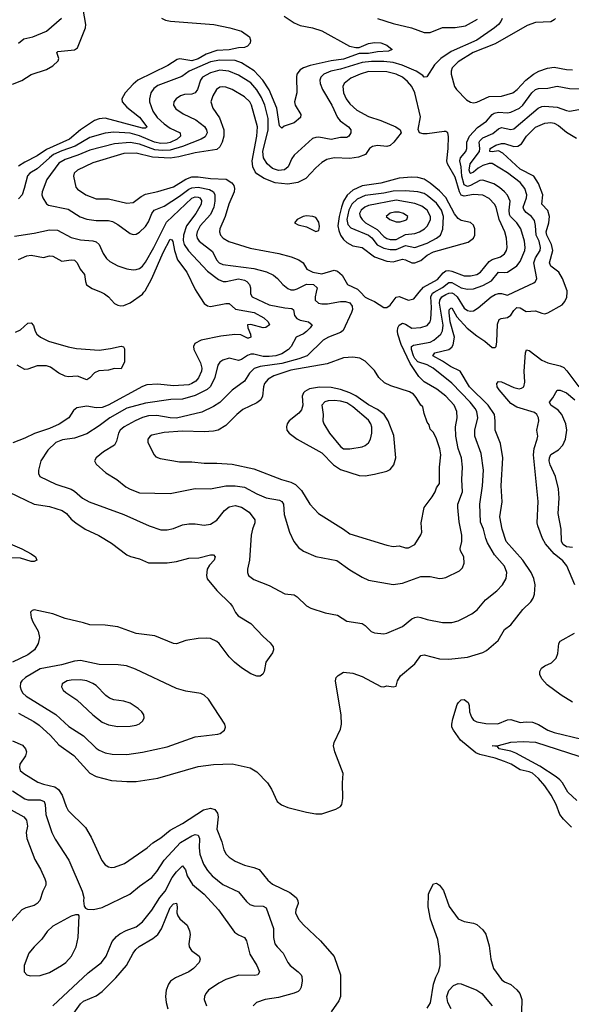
# Model space of a CAD drawing. Header units: inches. Extents: x 1305375 to 1407406, y 744550 to 841633.
# Tile 472 of 509: x 1383377 to 1386941, y 825399 to 831762. Entities that reach past the tile are written whole.
import ezdxf

# ---------------------------------------------------------------- set-up
doc = ezdxf.new("R2010")
doc.units = ezdxf.units.IN
doc.header["$MEASUREMENT"] = 0
doc.layers.add('B3882', color=7, linetype='Continuous')
doc.layers.add('B3883', color=7, linetype='Continuous')

msp = doc.modelspace()

# ---------------------------------------------------------------- linework, layer by layer
at = {"layer": 'B3882', "color": 5}
for points, elevation in [([(1384522, 830000), (1384568.5, 829928.5), (1384590, 829913.7), (1384610, 829908.9), (1384710, 829928.7), (1384730, 829927.3), (1384771.9, 829891.9), (1384892.2, 829870), (1384954.6, 829834.6), (1384982.9, 829810), (1384990.9, 829790), (1384968.3, 829771.8), (1384949.9, 829769.9), (1384870, 829792.2), (1384848.9, 829790), (1384851.5, 829770), (1384868.9, 829730), (1384870.2, 829709.8), (1384855.9, 829704.1), (1384850, 829703.1), (1384805.7, 829725.7), (1384768.1, 829728.1), (1384676, 829716), (1384550, 829690.3), (1384509, 829670), (1384499.2, 829650), (1384501.4, 829630), (1384544.8, 829544.8), (1384553.3, 829510), (1384552.3, 829490), (1384533, 829447), (1384514.1, 829425.9), (1384490, 829409.9), (1384470, 829403.1), (1384370, 829395.5), (1384270, 829407.1), (1384198.5, 829401.5), (1384170, 829391.9), (1383948, 829270), (1383910, 829255), (1383870, 829252.7), (1383810, 829264.2), (1383747.1, 829252.9), (1383724.4, 829235.6), (1383694, 829190), (1383632.5, 829147.5), (1383570, 829120.2), (1383471.6, 829088.4), (1383410, 829057.8), (1383332.9, 829027.1)], 1220), ([(1383370, 827279.8), (1383467.3, 827227.3), (1383502.2, 827202.2), (1383575.9, 827135.9), (1383630, 827076), (1383726.7, 827006.7), (1383830, 826892.1), (1383870, 826870.2), (1383970, 826846), (1384070, 826838), (1384130, 826839.7), (1384270, 826860.2), (1384530, 826935.2), (1384630, 826948.3), (1384750, 826953), (1384866.7, 826926.7), (1384910, 826902), (1384977.4, 826830), (1385003.1, 826790), (1385041.6, 826710), (1385067.7, 826687.7), (1385110, 826671.8), (1385230, 826641.1), (1385290, 826630.5), (1385330, 826630.8), (1385420.2, 826659.8), (1385450, 826678), (1385459, 826690), (1385466, 826730), (1385463, 826830), (1385466.3, 826890), (1385412.3, 827030), (1385405.4, 827070), (1385408.3, 827091.7), (1385450, 827178), (1385457, 827210), (1385453.3, 827266.7), (1385418, 827490), (1385422.7, 827510), (1385435.1, 827524.9), (1385470, 827544.9), (1385530, 827539.6), (1385590, 827517.8), (1385710, 827452.2), (1385730, 827450.4), (1385750, 827457.1), (1385790, 827450.7), (1385810, 827456), (1385819.1, 827490), (1385838.6, 827521.4), (1385930, 827599.5), (1385970, 827652.8), (1385990, 827657.2), (1386090, 827631.2), (1386150, 827629.2), (1386270, 827642.4), (1386370, 827673.4), (1386394.3, 827685.7), (1386469.1, 827750.9), (1386510, 827820.3), (1386550, 827851.7), (1386628.7, 827950), (1386680, 828000), (1386695.4, 828024.6), (1386703.8, 828050), (1386708.3, 828110), (1386698.3, 828150), (1386681.3, 828190), (1386628.7, 828270), (1386519.5, 828390), (1386493.9, 828470), (1386480.4, 828550), (1386494.3, 828645.7), (1386488.7, 828748.7), (1386499.6, 828930), (1386483.5, 829023.5), (1386448.7, 829110), (1386450.4, 829170), (1386444.1, 829210), (1386405.1, 829270), (1386283.1, 829390), (1386222.7, 829490), (1386160.6, 829520.6), (1386110, 829555.2), (1386045.8, 829590), (1386059.7, 829610), (1386150, 829630.8), (1386170, 829645.2), (1386178.4, 829661.6), (1386186.4, 829710), (1386158.5, 829810), (1386152.9, 829867.1), (1386152.2, 829887.8), (1386162.7, 829897.3), (1386170, 829899.7), (1386200.9, 829840.9), (1386269.3, 829769.3), (1386330, 829719.3), (1386383.6, 829683.6), (1386430, 829642.4), (1386450, 829643), (1386455.6, 829650), (1386460.8, 829679.2), (1386465.4, 829794.6), (1386476.1, 829823.9), (1386488.7, 829831.3), (1386530, 829837.8), (1386550, 829852.5), (1386570, 829882.5), (1386590, 829901), (1386610, 829898.8), (1386650, 829876.1), (1386710, 829879.3), (1386750, 829864.5), (1386770, 829862), (1386790, 829866.5), (1386881.8, 829918.2), (1386900, 829940), (1386911.9, 829968.1), (1386914.1, 830000)], 1220), ([(1384869.1, 830000), (1384869.3, 829989.3), (1384879.5, 829970), (1384990, 829918.8), (1385090, 829899.6), (1385135.7, 829895.7), (1385146.9, 829886.9), (1385152.4, 829850), (1385167.7, 829830), (1385190, 829820.6), (1385244, 829810), (1385267, 829790), (1385254.7, 829770), (1385230, 829747), (1385210, 829732.1), (1385163.7, 829710), (1385132.1, 829650), (1385114, 829630), (1385070, 829601.9), (1385031.1, 829588.9), (1384990, 829584.3), (1384950, 829585.9), (1384890, 829599.3), (1384870, 829599.5), (1384848.2, 829591.8), (1384810, 829564.9), (1384790, 829559.6), (1384730, 829575.5), (1384690, 829562.4), (1384670.8, 829549.2), (1384656.9, 829530), (1384638.3, 829450), (1384609.2, 829390.8), (1384588, 829372), (1384510, 829333), (1384430, 829309.9), (1384353.6, 829306.4), (1384190, 829283.4), (1384070, 829250.7), (1383959.7, 829190), (1383890, 829136.2), (1383810, 829085.2), (1383730, 829057.7), (1383654.2, 829045.8), (1383610.3, 829030), (1383559, 828981), (1383514, 828910), (1383497.4, 828850), (1383498.9, 828830), (1383506.7, 828810), (1383610, 828761.3), (1383710, 828727.8), (1383730, 828716.1), (1383783.2, 828670), (1383826.8, 828646.8), (1384050, 828565), (1384213.4, 828490), (1384290, 828465.8), (1384330, 828465.8), (1384370, 828474.7), (1384430, 828496.5), (1384470, 828503.6), (1384510, 828504.9), (1384570, 828495.3), (1384610, 828502.8), (1384650, 828526.9), (1384701.4, 828590), (1384730, 828613.7), (1384770, 828621.9), (1384810, 828611.6), (1384860.1, 828580.1), (1384895.5, 828530), (1384896.5, 828510), (1384881.3, 828470), (1384872.4, 828430), (1384862.4, 828270), (1384848.4, 828210), (1384848.4, 828190), (1384856.3, 828170), (1384890, 828144.4), (1384990, 828105.3), (1385090, 828052.2), (1385150, 828044.4), (1385170, 828032.7), (1385230, 827974.9), (1385258.5, 827958.6), (1385350, 827928), (1385430, 827913), (1385490, 827875.8), (1385590, 827859.3), (1385610, 827847.7), (1385648.9, 827808.9), (1385670, 827799.5), (1385730, 827793.7), (1385750, 827798), (1385850, 827840.3), (1385910, 827890.3), (1385930, 827899.6), (1385950, 827902.3), (1385970, 827898.9), (1386010, 827886), (1386110, 827866.3), (1386170, 827867.4), (1386210, 827878), (1386245.7, 827894.3), (1386297.6, 827922.4), (1386332.3, 827947.7), (1386387.8, 828012.2), (1386459.7, 828070), (1386495.8, 828110), (1386519.7, 828150), (1386524, 828190), (1386510.8, 828230), (1386444.3, 828304.3), (1386400.7, 828380.7), (1386388.7, 828408.7), (1386373, 828470), (1386354.2, 828514.2), (1386350.5, 828630), (1386367.9, 828750), (1386374.1, 828850), (1386358.5, 828958.5), (1386317.2, 829070), (1386318, 829110), (1386337.2, 829190), (1386330.4, 829230), (1386320.4, 829250), (1386288.9, 829290), (1386170, 829412.2), (1386048.9, 829510), (1386010, 829532.2), (1385950, 829549.9), (1385930, 829573), (1385921.9, 829590), (1385908.2, 829630), (1385909.2, 829650), (1385922.3, 829657.7), (1386030, 829677.5), (1386053.7, 829690), (1386097.9, 829730), (1386109.2, 829750.8), (1386113, 829787), (1386090.2, 829929.8), (1386090.8, 829949.2), (1386105.1, 829970), (1386130, 829984.9), (1386150, 829994.6), (1386170, 829996.1), (1386182.1, 829990), (1386203.5, 829970), (1386250, 829897.8), (1386270, 829883.5), (1386290, 829877.8), (1386310, 829880.2), (1386340.6, 829899.4), (1386422.9, 829970), (1386450, 829985.5), (1386470, 829991.8), (1386490, 829991.7), (1386530, 829980.7), (1386571, 830000)], 1240), ([(1385292.5, 830000), (1385285.6, 829970), (1385287.1, 829950), (1385308.7, 829930), (1385330, 829925.3), (1385365.5, 829925.5), (1385450, 829941.5), (1385481.5, 829941.5), (1385510, 829932.3), (1385525.4, 829910), (1385527.1, 829890), (1385521.4, 829870), (1385467.5, 829752.5), (1385450, 829739.3), (1385371.7, 829710), (1385338.6, 829690), (1385234.7, 829590), (1385180.8, 829570), (1385070, 829539), (1384930, 829520.1), (1384892.4, 829507.6), (1384862.3, 829477.7), (1384830, 829426.2), (1384750, 829367.2), (1384670, 829289), (1384630, 829262.4), (1384553.6, 829226.4), (1384390, 829187.6), (1384350, 829188.1), (1384263.6, 829203.6), (1384210, 829202.6), (1384170, 829191.9), (1384122, 829170), (1384052.4, 829130), (1384027.2, 829110), (1384014.8, 829090), (1384002.3, 829037.7), (1383990, 829013), (1383919.3, 828970), (1383870.5, 828930), (1383860.4, 828910), (1383870.4, 828890), (1383933.9, 828833.9), (1384003.8, 828790), (1384063.6, 828743.6), (1384090, 828727.2), (1384150, 828704.9), (1384350, 828699.7), (1384510, 828732.6), (1384610, 828730.2), (1384710, 828748.8), (1384770, 828749.5), (1384830, 828740.5), (1384910, 828697.7), (1384970, 828672.3), (1385056, 828656), (1385070, 828648.2), (1385081, 828630), (1385085, 828565), (1385119.5, 828450), (1385148, 828390), (1385178.9, 828350), (1385210, 828327.1), (1385290, 828293.2), (1385427.3, 828267.3), (1385510, 828207), (1385590, 828158.3), (1385630, 828139.6), (1385790, 828111.6), (1385850, 828120.3), (1385970, 828164), (1386030, 828164.6), (1386090, 828150.3), (1386110, 828151.8), (1386130, 828156.5), (1386219.1, 828200.9), (1386239.3, 828220.7), (1386249.8, 828250), (1386246.2, 828290), (1386226.2, 828330), (1386224.2, 828344.2), (1386233.8, 828390), (1386235, 828430), (1386217.5, 828517.5), (1386207.3, 828610), (1386208.2, 828630), (1386239.2, 828710), (1386233.3, 828790), (1386238.8, 828870), (1386231.9, 828930), (1386210.9, 828990.9), (1386194.4, 829070), (1386193.3, 829130), (1386204.9, 829190), (1386202, 829230), (1386185.2, 829270), (1386129.9, 829330), (1386073.1, 829373.1), (1385990, 829420.7), (1385956.5, 829456.5), (1385900.8, 829540.8), (1385842.8, 829662.8), (1385820.3, 829730), (1385817.6, 829750), (1385821, 829770), (1385830, 829787.1), (1385850, 829800.8), (1385870, 829794.9), (1385910, 829769.1), (1385970, 829773.6), (1386010, 829785.4), (1386029.2, 829810), (1386032.8, 829827.2), (1386037.7, 829902.3), (1386033.7, 829970), (1386045.3, 829994.7), (1386054.8, 830000)], 1260), ([(1383902.7, 830000), (1383925.3, 829990), (1383950.8, 829970.8), (1383988.5, 829928.5), (1384010, 829917.3), (1384030, 829913.4), (1384050, 829914.7), (1384090, 829931), (1384170, 829988.1), (1384179.7, 830000)], 1220), ([(1385578.8, 830000), (1385610, 829969.3), (1385630, 829956.9), (1385670, 829940.3), (1385730, 829901.6), (1385750, 829901.2), (1385770, 829916.5), (1385810, 829969.4), (1385830, 829972), (1385890, 829949.4), (1385922.8, 829957.2), (1385958.4, 830000)], 1280), ([(1383350, 829742), (1383382.7, 829757.3), (1383430, 829799.7), (1383450, 829802.8), (1383465.1, 829785.1), (1383476.3, 829750), (1383488.6, 829730), (1383511, 829710), (1383563.6, 829683.6), (1383690, 829647.4), (1383743.7, 829636.3), (1383890, 829625.5), (1383964.1, 829635.9), (1384032.8, 829652.8), (1384048.2, 829648.2), (1384054.1, 829634.1), (1384053.1, 829550), (1384033.5, 829506.5), (1383990, 829507), (1383950, 829498), (1383887.6, 829492.4), (1383860.1, 829479.9), (1383830, 829447.2), (1383810, 829434.7), (1383750, 829458.3), (1383690, 829454.6), (1383670, 829457.5), (1383630, 829477.9), (1383576.2, 829516.2), (1383550, 829525.8), (1383490, 829524.2), (1383430, 829502.9), (1383410, 829502.2), (1383359.8, 829530)], 1180), ([(1386963.4, 828110), (1386912.2, 828232.2), (1386885.8, 828265.8), (1386830, 828310.5), (1386775.7, 828375.7), (1386755.4, 828410), (1386724.7, 828490), (1386721.2, 828510), (1386727.8, 828647.8), (1386697.5, 828950), (1386702.5, 828990), (1386721.8, 829050), (1386724.1, 829070), (1386718.5, 829110), (1386732.2, 829170), (1386729, 829190), (1386719.4, 829210), (1386703, 829223), (1386590, 829258.6), (1386550, 829281.9), (1386475.5, 829370), (1386463.4, 829390), (1386461, 829410), (1386470, 829423.6), (1386490, 829420.5), (1386570, 829384.8), (1386603.5, 829376.5), (1386620.4, 829379.6), (1386635.6, 829390), (1386641.2, 829418.8), (1386637.6, 829490), (1386645, 829610), (1386651.5, 829628.5), (1386670, 829623), (1386750, 829560.6), (1386790, 829545), (1386870, 829524.6), (1386893.1, 829513.1), (1386913.5, 829493.5), (1386990, 829389.3)], 1180), ([(1386950, 828350.4), (1386910, 828354.9), (1386888.1, 828370), (1386878, 828390), (1386875, 828470), (1386856.2, 828570), (1386863, 828670), (1386858.8, 828730), (1386838.7, 828810), (1386804.7, 828884.7), (1386799, 828910), (1386800.2, 828930), (1386810, 828951), (1386858.2, 828981.8), (1386887.3, 829012.7), (1386903.5, 829050), (1386913.6, 829110), (1386906.5, 829150), (1386880.7, 829210), (1386857.6, 829237.6), (1386809.7, 829270), (1386800.5, 829290), (1386822.9, 829317.1), (1386850, 829366.7), (1386870, 829368.1), (1386910, 829349.4), (1386964.5, 829304.5)], 1160), ([(1383308.7, 828708.7), (1383470, 828631.8), (1383570, 828616.4), (1383650.6, 828590.6), (1383679.7, 828570), (1383710, 828534.9), (1383739.5, 828510), (1383800.3, 828470), (1383887.9, 828427.9), (1383970, 828379), (1384070, 828303.1), (1384092.4, 828292.4), (1384150, 828277.2), (1384210, 828251.3), (1384330, 828252.6), (1384390, 828259.8), (1384470, 828282.7), (1384534.9, 828285.1), (1384610, 828304.2), (1384630, 828303), (1384639.5, 828290), (1384632.7, 828270), (1384602.7, 828237.3), (1384589.1, 828210), (1384583.2, 828170), (1384588.6, 828148.6), (1384650, 828072.1), (1384737.4, 827990), (1384752.4, 827970), (1384770.5, 827930), (1384788.4, 827910), (1384870, 827860.3), (1384950, 827776.4), (1384995.4, 827735.4), (1385015.5, 827710), (1385018, 827690), (1385010.5, 827670), (1384968.2, 827610), (1384956.3, 827550), (1384948, 827532), (1384930, 827519.3), (1384910, 827519.5), (1384870, 827535.6), (1384810, 827573), (1384764.2, 827610), (1384730, 827644.7), (1384666.6, 827730), (1384650, 827743.5), (1384610, 827762.2), (1384586.1, 827766.1), (1384530, 827763.5), (1384450, 827749.6), (1384390, 827728), (1384370.3, 827729.7), (1384250, 827779.3), (1384130, 827794.8), (1384010, 827839.4), (1383930, 827849.8), (1383830.7, 827850.7), (1383790, 827864.7), (1383670, 827892.6), (1383590, 827922.2), (1383470, 827947.6), (1383456.7, 827943.3), (1383447.6, 827932.4), (1383450, 827898), (1383460.8, 827870), (1383496.9, 827810), (1383503.9, 827770), (1383497.3, 827730), (1383472.6, 827690), (1383430, 827658.3), (1383330, 827610.5)], 1220), ([(1383315.1, 828375.1), (1383390, 828343.2), (1383450.4, 828310), (1383479.3, 828290), (1383487.3, 828270), (1383470, 828260.5), (1383450, 828261.5), (1383381.1, 828281.1), (1383250, 828284.3)], 1180), ([(1386950, 827351.1), (1386876.4, 827396.4), (1386784.6, 827464.6), (1386750, 827503.1), (1386739, 827530), (1386738.9, 827550), (1386748.1, 827571.9), (1386770, 827586.9), (1386814, 827606), (1386843.7, 827636.3), (1386853.8, 827666.2), (1386861.1, 827730), (1386870, 827745.7), (1386962.6, 827797.4)], 1180), ([(1386943.2, 826543.2), (1386890, 826594.5), (1386866.5, 826626.5), (1386843.4, 826690), (1386810.6, 826750), (1386771.3, 826810), (1386730, 826858.7), (1386690, 826892), (1386670, 826901.1), (1386610, 826913.5), (1386552.1, 826950), (1386510, 826968.9), (1386450, 826990.3), (1386350, 827012.6), (1386324.2, 827024.2), (1386225.4, 827105.4), (1386179.3, 827170), (1386169.9, 827190), (1386168.8, 827210), (1386175.6, 827244.4), (1386204.3, 827335.7), (1386212.1, 827350), (1386230, 827365.6), (1386250, 827367.8), (1386274.7, 827350), (1386281.6, 827330), (1386283.5, 827290), (1386295.7, 827255.7), (1386310, 827234.7), (1386330, 827224.7), (1386390, 827214.8), (1386467.5, 827212.5), (1386530, 827238.2), (1386550, 827239.7), (1386610, 827220.2), (1386650, 827225.4), (1386690, 827222.9), (1386730, 827206.4), (1386790, 827171.5), (1386830, 827156.4), (1387010, 827112.8)], 1180), ([(1383330, 827102.8), (1383394.7, 827074.7), (1383415.4, 827050), (1383420.7, 827030), (1383415.2, 827004.8), (1383378.8, 826950), (1383374.9, 826930), (1383380.9, 826910), (1383403.7, 826890), (1383493.8, 826833.8), (1383530, 826821), (1383604.6, 826804.6), (1383628, 826788), (1383651.7, 826750), (1383676.8, 826676.8), (1383690.7, 826650.7), (1383801.3, 826541.3), (1383838.7, 826478.7), (1383908, 826328), (1383930, 826299.5), (1383950, 826286.7), (1383970, 826282.8), (1383990, 826286), (1384055.1, 826310), (1384199.7, 826410), (1384237.7, 826442.3), (1384290, 826474), (1384350, 826525.1), (1384430, 826566.6), (1384564.1, 826655.9), (1384610, 826666.8), (1384637.8, 826657.8), (1384655.1, 826635.1), (1384659.9, 826610), (1384650.9, 826530), (1384684.1, 826450), (1384697, 826397), (1384711.6, 826370), (1384730.3, 826350), (1384770, 826324.2), (1384830, 826297.5), (1384890, 826284.1), (1384923.7, 826270), (1384981.4, 826201.4), (1385010, 826176.2), (1385121.5, 826121.5), (1385162.7, 826090), (1385174.9, 826070), (1385177.3, 826050), (1385160.9, 826010), (1385159.6, 825990), (1385179.6, 825950), (1385211.7, 825911.7), (1385320.4, 825810), (1385408.2, 825708.2), (1385450.2, 825590), (1385448.9, 825450), (1385439.4, 825420.6), (1385388.7, 825351.3)], 1180), ([(1386977, 826717), (1386919.9, 826770), (1386884.1, 826830), (1386868.1, 826850), (1386843, 826870), (1386737.4, 826937.4), (1386582.3, 827022.3), (1386550, 827035.4), (1386475.8, 827050), (1386465.3, 827065.3), (1386429.3, 827070), (1386470, 827072.3), (1386550, 827092.3), (1386630, 827096.8), (1386710, 827093.8), (1386990, 827001.9)], 1160), ([(1383330, 826778.9), (1383410, 826726), (1383430, 826720.1), (1383510, 826721.1), (1383535.8, 826710), (1383542.5, 826690), (1383545.8, 826625.8), (1383584.7, 826510), (1383606.2, 826466.2), (1383694, 826330), (1383780.9, 826130), (1383790.4, 826090), (1383788.2, 826068.2), (1383794, 826034), (1383801.4, 826021.4), (1383814, 826014), (1383852.8, 826012.8), (1383910, 826025.7), (1384089, 826111), (1384150, 826162.4), (1384230, 826219.6), (1384262.7, 826257.3), (1384310.3, 826329.7), (1384416.1, 826443.9), (1384490, 826487.3), (1384510, 826495.8), (1384530, 826492.9), (1384538.9, 826470), (1384535.6, 826410), (1384541, 826370), (1384564.5, 826304.5), (1384590, 826263.6), (1384620.2, 826230), (1384690, 826172.4), (1384790, 826126.9), (1384843, 826063), (1384864.3, 826044.3), (1384890, 826035.9), (1384950, 826033.7), (1384970, 826023.1), (1385017.3, 825890), (1385016.9, 825830), (1385026.5, 825790), (1385040.3, 825770), (1385080.2, 825730), (1385109.3, 825670), (1385124.5, 825650), (1385175.8, 825610), (1385195.3, 825590), (1385199.4, 825579.4), (1385202.7, 825550), (1385196.5, 825510), (1385187.8, 825492.2), (1385177.1, 825482.9), (1385149.5, 825470.5), (1385050, 825442.8), (1384962.8, 825430), (1384906.8, 825410), (1384884.9, 825390)], 1160), ([(1383258.9, 826690), (1383403.6, 826610), (1383420.9, 826590), (1383427.2, 826550), (1383419.3, 826510), (1383422.3, 826470), (1383475.4, 826335.4), (1383512, 826272), (1383538.8, 826210), (1383546.4, 826190), (1383546.4, 826170), (1383527.1, 826130), (1383507.2, 826070), (1383490.2, 826050), (1383470, 826037.7), (1383417.5, 826022.5), (1383390.2, 826009.8), (1383323.4, 825936.6)], 1140), ([(1383590, 825390.2), (1383818.5, 825601.5), (1383906.4, 825670), (1383935.3, 825710), (1383974.6, 825805.5), (1384002, 825838), (1384024.8, 825855.2), (1384064.6, 825875.4), (1384130, 825899.1), (1384170, 825932.8), (1384230, 826007.9), (1384283, 826090), (1384316.4, 826130), (1384361.8, 826218.2), (1384390, 826255.3), (1384430, 826293.4), (1384447.7, 826267.8), (1384459.7, 826230), (1384494.2, 826174.2), (1384570, 826110.9), (1384662.5, 826010), (1384765.9, 825865.9), (1384790, 825847.9), (1384830.4, 825830), (1384842.6, 825810), (1384863.8, 825723.8), (1384910.2, 825650), (1384926, 825610), (1384914.9, 825590), (1384895.4, 825584.6), (1384793.4, 825586.6), (1384710, 825559), (1384664.6, 825535.4), (1384598, 825490), (1384580.3, 825470), (1384570.3, 825450), (1384568.9, 825430), (1384584.9, 825390)], 1140), ([(1386010, 825375.3), (1386030.6, 825409.4), (1386051.5, 825528.5), (1386065.8, 825574.2), (1386085.8, 825614.2), (1386094.7, 825650), (1386093.7, 825710), (1386078.1, 825818.1), (1386031.1, 825950), (1386015.6, 826030), (1386019.6, 826110), (1386026.7, 826133.3), (1386050, 826177.3), (1386070, 826182), (1386090, 826168), (1386115.1, 826135.1), (1386151.3, 826031.3), (1386210, 825950.7), (1386250, 825934.4), (1386310, 825923.8), (1386330, 825915.5), (1386370, 825880.5), (1386390, 825853.4), (1386410, 825778), (1386421.1, 825690), (1386438, 825630), (1386490, 825559.3), (1386510, 825543.8), (1386550, 825528.2), (1386590, 825493.1), (1386607.8, 825470), (1386621, 825430), (1386620.5, 825350)], 1180), ([(1383690, 825289.2), (1383770, 825402), (1383790, 825418.4), (1383870, 825454.5), (1383910, 825481.7), (1383998.6, 825570), (1384066.9, 825650), (1384109.5, 825730.5), (1384126.6, 825753.4), (1384148.1, 825771.9), (1384236.4, 825823.6), (1384270.3, 825849.7), (1384292.9, 825887.1), (1384350, 826025.2), (1384370, 826049.1), (1384390, 826053.4), (1384395, 826030), (1384392.9, 825990), (1384399.6, 825970), (1384411.1, 825951.1), (1384458.4, 825910), (1384474.2, 825874.2), (1384478.9, 825850), (1384470.3, 825790), (1384472.9, 825770), (1384486.9, 825746.9), (1384537.1, 825710), (1384542.4, 825690), (1384535.8, 825670), (1384499.6, 825630), (1384470.6, 825609.4), (1384384.2, 825570), (1384351.5, 825548.5), (1384339.1, 825530), (1384323.9, 825490), (1384318.8, 825450), (1384322.6, 825410), (1384333.8, 825370)], 1120), ([(1386164.2, 825370), (1386144.5, 825410), (1386137.3, 825450), (1386150.6, 825489.4), (1386180.2, 825519.8), (1386210, 825534.3), (1386230, 825530.9), (1386330, 825490.2), (1386362.2, 825470), (1386430.2, 825390)], 1160)]:
    msp.add_lwpolyline(points, dxfattribs=dict(at, elevation=elevation))
for points, elevation in [([(1385530, 829580.8), (1385470, 829576.5), (1385363.2, 829536.8), (1385130, 829497.3), (1385018.8, 829461.2), (1384982.1, 829437.9), (1384958.3, 829410), (1384951.5, 829390), (1384946.2, 829330), (1384934.7, 829305.3), (1384910, 829286.1), (1384817.9, 829242.1), (1384779.2, 829210), (1384710, 829138.8), (1384659.3, 829110), (1384630, 829103.2), (1384570, 829099), (1384430, 829102.2), (1384310, 829094.1), (1384230, 829076), (1384219.6, 829070), (1384203.9, 829050), (1384204.2, 829030), (1384244.9, 828950), (1384257.6, 828937.6), (1384285.1, 828925.1), (1384410, 828904.9), (1384490, 828904.5), (1384570, 828895.7), (1384650, 828897), (1384750, 828888.7), (1384890, 828860.1), (1385068.4, 828790), (1385130, 828773.5), (1385158.3, 828758.3), (1385199, 828719), (1385252.1, 828632.1), (1385307, 828570), (1385470.4, 828470), (1385510, 828439.1), (1385750, 828365.5), (1385790, 828358.5), (1385830, 828361.1), (1385870, 828348.1), (1385890, 828347.9), (1385929.5, 828370), (1385970, 828433), (1385976.5, 828450), (1385970.9, 828510), (1385989.8, 828610), (1386042.3, 828677.7), (1386061.1, 828710), (1386070, 828736), (1386090, 828764.7), (1386089.7, 828870), (1386097.8, 828950), (1386092.3, 828987.7), (1386070, 829052.7), (1386050, 829093.2), (1386030, 829115.3), (1386023.3, 829143.3), (1386010, 829160.7), (1385990, 829218), (1385981, 829261), (1385970, 829269.7), (1385939.8, 829319.8), (1385920.8, 829340.8), (1385896.7, 829356.7), (1385775.1, 829395.1), (1385734.7, 829414.7), (1385697.3, 829450), (1385670, 829495.8), (1385610, 829555.1), (1385574.8, 829574.8)], 1280), ([(1385313.6, 829386.4), (1385250, 829375.8), (1385220.3, 829359.7), (1385210.1, 829349.9), (1385203.3, 829330), (1385205.9, 829270), (1385198.7, 829241.3), (1385180.6, 829219.4), (1385119.3, 829170), (1385106, 829150), (1385100.7, 829130), (1385103.9, 829110), (1385117.3, 829090), (1385171, 829051), (1385330, 828962), (1385404.6, 828884.6), (1385450, 828855.6), (1385570, 828816), (1385610, 828815), (1385670, 828825.4), (1385750, 828845.3), (1385770, 828854.3), (1385794.2, 828885.8), (1385806.5, 828930), (1385794.6, 829074.6), (1385758.9, 829170), (1385731.8, 829210), (1385690, 829243.6), (1385630, 829273.3), (1385550, 829331), (1385510, 829350.9), (1385450, 829372.1), (1385390, 829385)], 1320), ([(1385410, 829300.4), (1385370, 829298.7), (1385347.7, 829292.3), (1385329.3, 829270), (1385336.9, 829210), (1385335.6, 829170), (1385342.6, 829150), (1385378.3, 829090), (1385450, 829004), (1385470, 828989.2), (1385510, 828988.3), (1385590, 829002), (1385610, 829010.3), (1385630, 829027.4), (1385643.1, 829050), (1385653.2, 829090), (1385652.2, 829127.8), (1385646.1, 829150), (1385630, 829173.7), (1385530, 829259.3), (1385490, 829285.1), (1385450, 829296.6)], 1340), ([(1383770, 827619.8), (1383730, 827616.8), (1383646.1, 827593.9), (1383510, 827566.6), (1383414.9, 827510), (1383390.3, 827490), (1383382.7, 827477.3), (1383379.2, 827450), (1383385.4, 827430), (1383398, 827410), (1383418.6, 827390), (1383610, 827272.1), (1383695.3, 827195.3), (1383790, 827133.5), (1383870, 827054), (1383890, 827040.7), (1383930, 827023.8), (1383974.5, 827014.5), (1384070, 827012.7), (1384170, 827029.3), (1384330, 827063.2), (1384510, 827127.6), (1384656.2, 827143.8), (1384673.2, 827150), (1384699.3, 827170), (1384706, 827190), (1384702.7, 827210), (1384596.2, 827370), (1384570, 827397), (1384547.6, 827407.6), (1384450, 827422.6), (1384390, 827440.5), (1384124.9, 827564.9), (1384066.8, 827586.8), (1384013, 827593), (1383890, 827595)], 1240), ([(1383770, 827496.4), (1383710, 827494.6), (1383684.4, 827490), (1383650.3, 827470), (1383647.7, 827450), (1383658.5, 827430), (1383674.3, 827414.3), (1383747, 827367), (1383848.8, 827270), (1383910, 827222.8), (1383950, 827205.8), (1384010, 827195.3), (1384090, 827196.5), (1384130, 827204), (1384150, 827212.2), (1384171.6, 827230), (1384181.6, 827250), (1384179.6, 827270), (1384165.6, 827290), (1384142.4, 827310), (1384090, 827345.3), (1384050, 827357.7), (1383985.8, 827365.8), (1383956.4, 827376.4), (1383933.6, 827393.6), (1383870, 827459.5), (1383850, 827472.7), (1383810, 827488.8)], 1260), ([(1383737.2, 825977.2), (1383710, 825969.4), (1383590, 825903.5), (1383555.3, 825870), (1383519.4, 825820.6), (1383470, 825771.6), (1383437, 825730), (1383405.7, 825650), (1383406.4, 825610), (1383424, 825590), (1383443.8, 825583.8), (1383510, 825586.3), (1383570, 825604.9), (1383647, 825650), (1383674.3, 825670), (1383712.1, 825710), (1383742.7, 825770), (1383755.6, 825830), (1383762, 825970), (1383756.5, 825976.5)], 1160)]:
    msp.add_lwpolyline(points, close=True, dxfattribs=dict(at, elevation=elevation))
at = {"layer": 'B3883', "color": 5}
for points, elevation in [([(1383330, 831344.9), (1383391.3, 831368.7), (1383450, 831406.5), (1383550, 831439.6), (1383590, 831462.8), (1383624.9, 831495.1), (1383629.8, 831510), (1383617.3, 831550), (1383624.3, 831555.7), (1383730, 831567.2), (1383750, 831580.9), (1383801.4, 831710), (1383804.9, 831730), (1383787.6, 831830)], 1220), ([(1383369.7, 831610), (1383402.8, 831637.2), (1383460.7, 831650), (1383550, 831688), (1383647.4, 831772.6)], 1240), ([(1385085.1, 831785.1), (1385150, 831742.3), (1385190, 831724.4), (1385269.5, 831709.5), (1385328.7, 831688.7), (1385508.5, 831590), (1385550, 831581.6), (1385570, 831582), (1385630, 831607.8), (1385670, 831614.4), (1385710, 831613.1), (1385750, 831597.2), (1385783.7, 831570), (1385760.9, 831559.1), (1385690, 831553.7), (1385630, 831543.4), (1385570, 831542.8), (1385470, 831506.2), (1385390, 831495.3), (1385253.5, 831466.5), (1385210, 831451), (1385190, 831437.7), (1385168.6, 831410), (1385165.4, 831390), (1385167.6, 831290), (1385152, 831230), (1385156, 831210), (1385192.9, 831150), (1385192.2, 831130), (1385150, 831094.7), (1385086.3, 831073.7), (1385070, 831059.7), (1385055.5, 831075.5), (1385037.7, 831190), (1384990, 831307.4), (1384947.1, 831370), (1384891.2, 831431.2), (1384810, 831482.5), (1384770, 831497.1), (1384670, 831499.9), (1384610, 831489), (1384471, 831430), (1384425.4, 831394.6), (1384270, 831337.3), (1384242.7, 831317.3), (1384224.1, 831290), (1384215, 831250), (1384216.3, 831230), (1384237.4, 831170), (1384265.1, 831130), (1384310, 831088), (1384350, 831060.9), (1384412.9, 831030), (1384415.2, 831010), (1384394.6, 830990), (1384350, 830967.8), (1384330, 830962.9), (1384290, 830962.4), (1384247.3, 830970), (1384150, 831010.7), (1384090, 831027.7), (1383985.2, 831034.8), (1383930, 831029), (1383830, 831000.7), (1383735.4, 830944.6), (1383650, 830914.4), (1383596.4, 830890), (1383568.7, 830870), (1383490, 830797.5), (1383442.9, 830770), (1383426.5, 830753.5), (1383406.8, 830670), (1383391.9, 830630), (1383370, 830604.9)], 1240), ([(1384292.2, 831772.2), (1384318.8, 831758.8), (1384352, 831752), (1384631, 831730), (1384734.8, 831710), (1384810, 831687.3), (1384861.5, 831650), (1384868.8, 831630), (1384866.3, 831610), (1384850, 831589.7), (1384830, 831582.7), (1384790, 831580.2), (1384730, 831567.6), (1384650, 831562.7), (1384580.9, 831539.1), (1384530, 831508.7), (1384490, 831496.9), (1384411.2, 831508.8), (1384395.3, 831504.7), (1384334.6, 831465.4), (1384141.3, 831370), (1384110, 831345.5), (1384059.3, 831290), (1384037.2, 831250), (1384040.1, 831230), (1384070, 831195.9), (1384150, 831130.8), (1384197.5, 831070), (1384195.8, 831064.2), (1384190, 831060.4), (1384170, 831060.9), (1383930, 831124.4), (1383890, 831122.1), (1383859.2, 831110), (1383770, 831050.7), (1383699.6, 830990), (1383550, 830923.6), (1383490, 830882.6), (1383410, 830841.5), (1383370, 830815.5)], 1220), ([(1386494.6, 831770), (1386485.5, 831750), (1386470.2, 831730), (1386445.7, 831710), (1386330.1, 831630), (1386164.1, 831555.9), (1386097.9, 831510), (1386056.4, 831470), (1386007.7, 831392.3), (1385990, 831389.6), (1385981, 831401), (1385938, 831430), (1385848.7, 831468.7), (1385790, 831485.7), (1385730, 831490.8), (1385650.8, 831490.8), (1385590, 831484.1), (1385450, 831443), (1385387.6, 831430), (1385342.6, 831410), (1385322.3, 831390), (1385316, 831370), (1385317.7, 831350), (1385332.9, 831310), (1385394.6, 831210), (1385430.2, 831130), (1385448.1, 831108.1), (1385500.9, 831070), (1385516.5, 831050), (1385516, 831030), (1385503.1, 831010), (1385490, 830999.7), (1385450, 830999.8), (1385390, 830987.6), (1385310, 831002.7), (1385290, 831001.4), (1385270, 830993.9), (1385150, 830885.6), (1385135.6, 830864.4), (1385112.4, 830810), (1385087.5, 830792.5), (1385050, 830787.2), (1385010, 830799.9), (1384976.4, 830830), (1384952.3, 830870), (1384947.7, 830910), (1384981.7, 831050), (1384983.6, 831123.6), (1384960.8, 831210), (1384939.1, 831259.1), (1384910, 831308.7), (1384870, 831353.3), (1384790, 831403.9), (1384729.2, 831429.2), (1384670, 831435.9), (1384610, 831418.9), (1384559.2, 831390), (1384544.8, 831370), (1384525.3, 831310), (1384510, 831289.9), (1384490, 831281.5), (1384442.5, 831277.5), (1384417, 831270), (1384388, 831250), (1384373.8, 831230), (1384370.3, 831210), (1384385.7, 831185.7), (1384433.6, 831153.6), (1384515.3, 831115.3), (1384571.4, 831071.4), (1384583.4, 831050), (1384587.3, 831030), (1384575.2, 831004.8), (1384549.7, 830990.3), (1384430, 830941.8), (1384350, 830919.4), (1384296.7, 830916.7), (1384250, 830920.9), (1384150, 830958.2), (1384090, 830968.6), (1383990, 830959.3), (1383830, 830919), (1383753.4, 830886.6), (1383670, 830859.1), (1383630, 830834), (1383551.4, 830730), (1383521.3, 830650), (1383519.7, 830630), (1383527.2, 830610), (1383550, 830572.4), (1383563.8, 830563.8), (1383690, 830536.8), (1383768.1, 830488.1), (1383810, 830473.7), (1383870, 830465), (1383950, 830463.5), (1383976.8, 830456.8), (1384010, 830439.3), (1384090, 830380.8), (1384110, 830374), (1384130, 830376.5), (1384150, 830389), (1384190, 830426.2), (1384210, 830454.9), (1384230.6, 830510), (1384246.8, 830530), (1384310, 830557.4), (1384410, 830620.3), (1384470, 830666.2), (1384490, 830675.5), (1384530, 830680.4), (1384604.2, 830664.2), (1384628.8, 830650), (1384638.7, 830630), (1384638.6, 830590), (1384631, 830550), (1384610, 830502.7), (1384543.1, 830430), (1384523.3, 830390), (1384520.1, 830370), (1384524.1, 830350), (1384537.7, 830330), (1384623.1, 830263.1), (1384648.5, 830210), (1384666.2, 830190), (1384690, 830179), (1384890, 830153.5), (1384971.9, 830131.9), (1385018, 830110), (1385042.4, 830090), (1385076.9, 830050), (1385110, 830023.8), (1385130, 830015.1), (1385150, 830016), (1385170, 830023.1), (1385230, 830052.5), (1385276.5, 830050), (1385299.3, 830030), (1385292.5, 830000)], 1260), ([(1385690, 831769.4), (1385790, 831737), (1385908.2, 831708.2), (1385990, 831678.2), (1386030, 831679), (1386110, 831711.8), (1386190, 831710.9), (1386257.2, 831722.8), (1386335, 831765)], 1260), ([(1386840.1, 831770), (1386830, 831760.5), (1386810, 831747.9), (1386710, 831743.3), (1386656.4, 831723.6), (1386450, 831605.8), (1386306.6, 831550), (1386210, 831488.4), (1386172.4, 831450), (1386165.6, 831430), (1386165.5, 831410), (1386186, 831330), (1386199.6, 831310), (1386263.4, 831243.4), (1386290, 831228), (1386310, 831225.3), (1386330, 831228.9), (1386410, 831264.8), (1386490, 831266.9), (1386563.1, 831290), (1386592.1, 831310), (1386648.3, 831370), (1386696.4, 831410), (1386731.6, 831430), (1386788.6, 831448.6), (1386830, 831454.4), (1386910, 831440.1), (1386950, 831438.3)], 1280), ([(1385958.4, 830000), (1385986.3, 830033.7), (1386077, 830083), (1386113.2, 830126.8), (1386130, 830138.8), (1386150, 830140.9), (1386170, 830136.6), (1386250, 830105.8), (1386290, 830105.8), (1386330, 830115), (1386354.7, 830130), (1386410, 830199.6), (1386430, 830212.3), (1386484.4, 830230), (1386510, 830248.5), (1386522.7, 830270), (1386526.2, 830290), (1386522.1, 830350), (1386512.5, 830390), (1386475.8, 830470), (1386455.5, 830550), (1386445.6, 830570), (1386410, 830606.9), (1386370, 830627.3), (1386310, 830632.6), (1386250, 830620.7), (1386228.8, 830628.8), (1386218, 830650), (1386190, 830743.6), (1386141.8, 830830), (1386136.1, 830850), (1386145, 830930), (1386147.6, 831007.6), (1386142.7, 831030), (1386130, 831039.5), (1386119.7, 831039.7), (1386010, 831024), (1385984, 831024), (1385961.2, 831030), (1385951.6, 831051.6), (1385966.4, 831133.6), (1385930.9, 831290), (1385910.9, 831330), (1385882.8, 831362.8), (1385850, 831389.9), (1385810, 831409.9), (1385750, 831425.3), (1385630, 831427), (1385577.6, 831410), (1385517, 831383), (1385474.3, 831350), (1385465.1, 831330), (1385469.5, 831290), (1385486.9, 831250), (1385510, 831218.4), (1385556, 831176), (1385630, 831135.8), (1385709.6, 831109.6), (1385808.4, 831070), (1385834.9, 831050), (1385841.3, 831030), (1385795, 830970), (1385770.5, 830949.5), (1385750, 830941.8), (1385690, 830948.5), (1385657.2, 830942.8), (1385637.7, 830930), (1385611.1, 830890), (1385566.4, 830873.6), (1385510, 830864.6), (1385410, 830868.4), (1385362.4, 830857.6), (1385330, 830838.7), (1385290, 830805.3), (1385225.5, 830734.5), (1385175.3, 830710), (1385110, 830698.7), (1385028, 830708), (1384956.3, 830736.3), (1384910, 830765.8), (1384898.6, 830778.6), (1384883.2, 830810), (1384879.4, 830850), (1384910, 831008), (1384913.4, 831070), (1384874.3, 831210), (1384864.7, 831230), (1384830, 831263.2), (1384750, 831309.8), (1384710, 831324.8), (1384690, 831327.2), (1384670, 831325), (1384648.6, 831311.4), (1384623.9, 831270), (1384611.7, 831230), (1384625.1, 831190), (1384667, 831127), (1384695.6, 831050), (1384696, 831010), (1384685.3, 830970), (1384670, 830940.6), (1384650, 830922.7), (1384510, 830900.9), (1384404.8, 830875.2), (1384350, 830867), (1384234.3, 830874.3), (1384130, 830899.6), (1384050, 830896), (1383850, 830837.7), (1383750.2, 830790), (1383728, 830770), (1383724, 830750), (1383740.2, 830680.2), (1383750, 830666.7), (1383805.3, 830630), (1383870, 830604.1), (1383950, 830604.4), (1384070, 830576.3), (1384110, 830581.1), (1384161, 830619), (1384190, 830634.7), (1384270, 830650.6), (1384370, 830681.1), (1384450, 830731.5), (1384490, 830746.2), (1384530, 830746.9), (1384610, 830735.4), (1384711, 830731), (1384747.9, 830707.9), (1384761.2, 830690), (1384765.3, 830670), (1384762.1, 830650), (1384729.4, 830570.6), (1384703.9, 830490), (1384669.4, 830410), (1384668.6, 830390), (1384674.3, 830370), (1384691, 830350), (1384728.4, 830328.4), (1384865.4, 830285.4), (1385051.3, 830251.3), (1385131.8, 830230), (1385181, 830210), (1385208.4, 830190), (1385231.6, 830150), (1385272.2, 830130), (1385330, 830120.1), (1385410, 830143.3), (1385430, 830136.8), (1385461.7, 830110), (1385494.4, 830050), (1385559.3, 830019.3), (1385578.8, 830000)], 1280), ([(1386054.8, 830000), (1386109.3, 830030.7), (1386150, 830064), (1386170, 830064), (1386230, 830029.7), (1386270, 830020.6), (1386310, 830023.4), (1386370, 830044.2), (1386425.1, 830074.9), (1386469.9, 830130.1), (1386510, 830127.3), (1386530, 830130.7), (1386589.5, 830170.5), (1386610, 830199.6), (1386640.4, 830270), (1386644.3, 830290), (1386639, 830330), (1386616.2, 830410), (1386589.3, 830449.3), (1386548.9, 830488.9), (1386542.6, 830502.6), (1386540.5, 830530), (1386546.2, 830590), (1386528.6, 830628.6), (1386509.9, 830649.9), (1386477.9, 830677.9), (1386441.5, 830701.5), (1386370, 830724.3), (1386350, 830723.1), (1386290, 830689.9), (1386270, 830683.5), (1386250, 830694.5), (1386233.3, 830750), (1386229.6, 830810), (1386221.3, 830850), (1386225.1, 830870), (1386260.4, 830910), (1386265.7, 830930), (1386266.4, 830970), (1386284.4, 831010), (1386335.4, 831064.6), (1386393, 831107), (1386430, 831148.6), (1386443.4, 831156.6), (1386470, 831163.9), (1386530, 831160.1), (1386550, 831163.6), (1386607.7, 831190), (1386628, 831210), (1386687.4, 831290), (1386710, 831310.8), (1386730, 831318.1), (1386790, 831320.1), (1386850, 831332.7), (1386930, 831316.6), (1387010, 831314.1)], 1260), ([(1386571, 830000), (1386699.4, 830060.6), (1386710.9, 830070), (1386718.4, 830090), (1386699.9, 830190), (1386710, 830223.2), (1386739.4, 830270), (1386742.8, 830290), (1386733.9, 830330), (1386715, 830370), (1386711.1, 830431.1), (1386703.1, 830463.1), (1386683.9, 830490), (1386650, 830515.9), (1386634.5, 830534.5), (1386630.9, 830550), (1386651.5, 830610), (1386653.9, 830630), (1386642, 830670), (1386612, 830710), (1386530, 830773.1), (1386430, 830831.9), (1386410, 830832.2), (1386370, 830819.6), (1386338.5, 830801.5), (1386310, 830776.4), (1386290, 830767.7), (1386287.5, 830770), (1386281.8, 830790), (1386288.9, 830830), (1386347.6, 830910), (1386350.5, 830930), (1386345.3, 830970), (1386350, 830979.4), (1386370, 830997.5), (1386434.1, 831025.9), (1386470, 831056.6), (1386490, 831065.4), (1386550, 831051.6), (1386570, 831055.9), (1386726.5, 831190), (1386750, 831201), (1386770, 831203.4), (1386850, 831195.5), (1386910, 831174), (1386930, 831171.5), (1386990, 831181.1)], 1240), ([(1386914.1, 830000), (1386914.9, 830010), (1386884.2, 830090), (1386859.8, 830130), (1386808.3, 830170), (1386800.5, 830190), (1386821.2, 830270), (1386813, 830310), (1386783.9, 830370), (1386778.8, 830390), (1386796.2, 830450), (1386799.9, 830490), (1386788.8, 830528.8), (1386751.3, 830570), (1386756.7, 830630), (1386730, 830702.9), (1386698.8, 830750), (1386610, 830795.9), (1386500, 830900), (1386470, 830914.2), (1386430, 830906.8), (1386415.1, 830910), (1386417.5, 830930), (1386452.8, 830950), (1386490, 830961.3), (1386510, 830961.1), (1386570, 830942.5), (1386595, 830945), (1386619.6, 830960.4), (1386652.4, 831010), (1386710, 831067.9), (1386770, 831092.4), (1386810, 831096.9), (1386830, 831092.7), (1386858.6, 831078.6), (1386910, 831035.1), (1386975.4, 830995.4)], 1220), ([(1383343.4, 830363.4), (1383470, 830381.2), (1383570, 830403.5), (1383621.9, 830401.8), (1383710, 830353.2), (1383770, 830340.2), (1383850, 830332.9), (1383870, 830327.1), (1383891.3, 830310), (1383915.6, 830250), (1383938.5, 830218.5), (1383959.4, 830199.4), (1384010, 830172.1), (1384070, 830151.1), (1384110, 830144.5), (1384130, 830146.4), (1384150, 830153.8), (1384170, 830169.3), (1384190, 830195.2), (1384244.1, 830290), (1384326.2, 830453.8), (1384490, 830608.6), (1384510, 830616.7), (1384530, 830615.5), (1384540.9, 830610), (1384552.5, 830592.5), (1384549.5, 830570), (1384516, 830510), (1384455.6, 830430), (1384434.7, 830370), (1384434.1, 830334.1), (1384440.3, 830310), (1384467.7, 830267.7), (1384590, 830137.2), (1384662.5, 830082.5), (1384690.9, 830070.9), (1384710.9, 830070.9), (1384790, 830086.8), (1384830, 830078.9), (1384844.9, 830070), (1384861.5, 830050), (1384868.5, 830030), (1384869.1, 830000)], 1240), ([(1384179.7, 830000), (1384187.9, 830010), (1384230.8, 830089.2), (1384303.6, 830256.4), (1384350, 830343.6), (1384359.2, 830339.2), (1384367.4, 830327.4), (1384377.6, 830270), (1384397.7, 830210), (1384456.3, 830130), (1384510, 830018.5), (1384522, 830000)], 1220), ([(1383370, 830211.1), (1383423.8, 830236.2), (1383450, 830240.5), (1383530, 830225.8), (1383570, 830236), (1383590, 830234.2), (1383650, 830201.7), (1383710, 830209.4), (1383730, 830207.2), (1383747.2, 830190), (1383767.1, 830150), (1383794.8, 830114.8), (1383801.3, 830070), (1383809.3, 830049.3), (1383845.4, 830025.4), (1383902.7, 830000)], 1220)]:
    msp.add_lwpolyline(points, dxfattribs=dict(at, elevation=elevation))
for points, elevation in [([(1385910, 830744.1), (1385830, 830736.7), (1385710, 830705.1), (1385590, 830687.3), (1385530, 830659.2), (1385492.8, 830627.2), (1385470.1, 830590), (1385457, 830550), (1385440.3, 830490), (1385433.6, 830430), (1385438.7, 830398.7), (1385449.8, 830369.8), (1385470, 830341), (1385490, 830321.9), (1385530, 830300.1), (1385590, 830289.4), (1385670, 830228.3), (1385750, 830201.3), (1385790, 830196.9), (1385850, 830213.6), (1385870, 830209.6), (1385910, 830191.5), (1385930, 830191), (1385970, 830204.6), (1386010, 830240.3), (1386050, 830261.1), (1386275.3, 830324.7), (1386309.1, 830350), (1386317.9, 830370), (1386318.5, 830410), (1386310, 830432.9), (1386290, 830451.8), (1386230, 830464.3), (1386210, 830476.5), (1386186.5, 830506.5), (1386130, 830613.2), (1386090, 830656), (1386030, 830705.8), (1385990, 830730.8), (1385950, 830741.2)], 1320), ([(1385870, 830655.8), (1385790, 830654.6), (1385730, 830640.6), (1385610, 830626.6), (1385558.3, 830601.7), (1385522.8, 830570), (1385504.5, 830530), (1385491.8, 830470), (1385497.6, 830437.6), (1385516.2, 830416.2), (1385630, 830369.7), (1385652.7, 830352.7), (1385686.1, 830306.1), (1385730, 830284.7), (1385770, 830276.8), (1385810, 830277.6), (1385870, 830301.5), (1385930, 830289.2), (1386010, 830318.6), (1386070.7, 830350), (1386095.9, 830370), (1386112.1, 830407.9), (1386114.6, 830490), (1386103.5, 830530), (1386070, 830576), (1386010, 830626.3), (1385990, 830637.9), (1385950, 830648.7)], 1340), ([(1385810, 830594.4), (1385630, 830560.1), (1385607.1, 830550), (1385582.6, 830530), (1385573.3, 830510), (1385577.5, 830490), (1385590.1, 830470), (1385610.6, 830450), (1385686.6, 830406.6), (1385730, 830361.4), (1385748.3, 830348.3), (1385770, 830341.6), (1385810, 830342.1), (1385870, 830374.2), (1385930, 830379.2), (1385960.9, 830390), (1385993.6, 830410), (1386012.8, 830430), (1386031.3, 830470), (1386030.9, 830490.9), (1386009.4, 830530), (1385975.7, 830555.7), (1385930, 830574.5)], 1360), ([(1385798.9, 830518.9), (1385770, 830512.5), (1385744.9, 830490), (1385768.7, 830470), (1385810, 830455), (1385835.8, 830455.8), (1385870, 830466.2), (1385878.7, 830470), (1385885.4, 830490), (1385856.3, 830510), (1385830, 830517.6)], 1380), ([(1385230, 830493.8), (1385207.7, 830490), (1385170.4, 830470), (1385153.4, 830450), (1385176.7, 830436.7), (1385230, 830422.1), (1385290, 830392.7), (1385310, 830399), (1385313.8, 830426.2), (1385310, 830454.3), (1385290, 830483.1), (1385272, 830490)], 1320)]:
    msp.add_lwpolyline(points, close=True, dxfattribs=dict(at, elevation=elevation))

doc.saveas('drawing.dxf')
